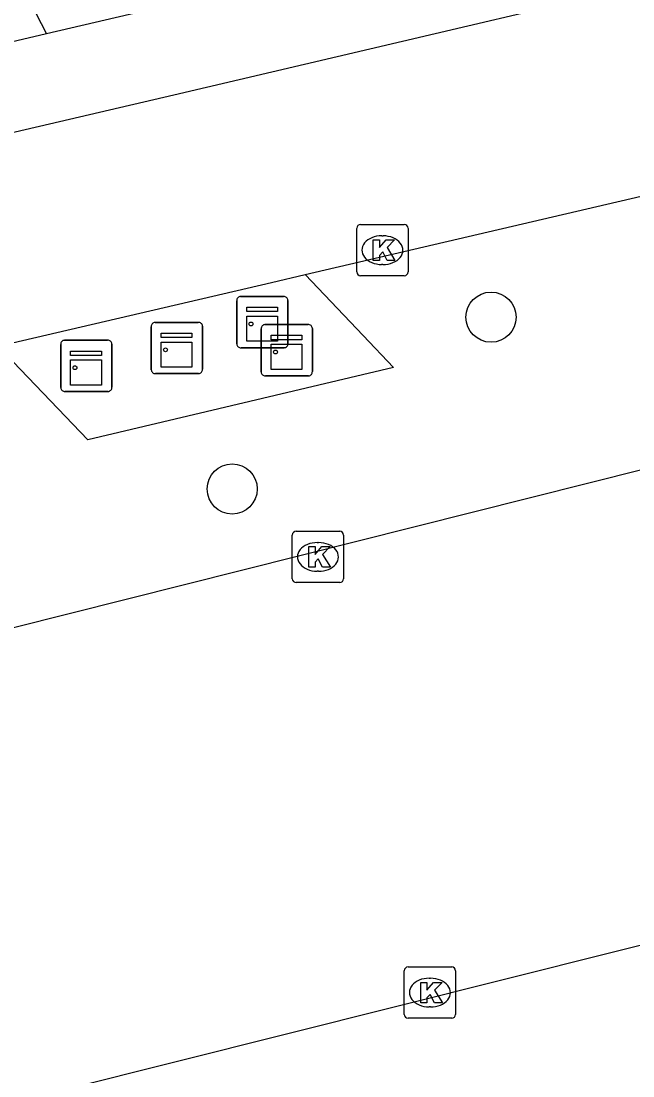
# Model space of a CAD drawing. Extents: x 161087 to 161922, y 382574 to 383873.
# Drawn here: x 161577.24 to 161589.19, y 383216.69 to 383237.29 of the extents above; entities that cross this region are included whole.
import ezdxf

# ---------------------------------------------------------------- set-up
doc = ezdxf.new("R2010")
doc.units = 0
for name, color, linetype in [('IMGEO_Boom', 7, 'Continuous'), ('IMGEO_Fietspad_gesloten', 7, 'Continuous'), ('IMGEO_Kast', 7, 'Continuous'), ('IMGEO_Kolk', 7, 'Continuous'), ('IMGEO_Rijbaan_lokaal_gesloten', 7, 'Continuous'), ('IMGEO_Voetpad_open', 7, 'Continuous')]:
    doc.layers.add(name, color=color, linetype=linetype)

msp = doc.modelspace()

# ---------------------------------------------------------------- linework, layer by layer
at = {"layer": 'IMGEO_Boom'}
for centre in [(161586.415, 383231.505), (161581.361, 383228.151)]:
    msp.add_circle(centre, 0.489, dxfattribs=at)
at = {"layer": 'IMGEO_Fietspad_gesloten'}
for points in [[(161594.453, 383239.171), (161592.871, 383238.811), (161580.219, 383235.841), (161567.512, 383232.88), (161557.961, 383230.64)], [(161582.784, 383232.337), (161595.04, 383235.193), (161595.077, 383235.2)], [(161576.781, 383230.939), (161582.129, 383232.184), (161582.784, 383232.337)]]:
    msp.add_lwpolyline(points, dxfattribs=at)
at = {"layer": 'IMGEO_Kast'}
for p, q in [((161581.449, 383230.984), (161581.449, 383231.825)), ((161581.449, 383231.825), (161581.449, 383230.984)), ((161581.524, 383231.909), (161582.365, 383231.909)), ((161582.365, 383231.909), (161581.524, 383231.909)), ((161582.449, 383231.834), (161582.449, 383230.993)), ((161582.449, 383230.993), (161582.449, 383231.834)), ((161579.855, 383231.404), (161580.696, 383231.404)), ((161580.696, 383231.404), (161579.855, 383231.404)), ((161579.78, 383230.479), (161579.78, 383231.32)), ((161579.78, 383231.32), (161579.78, 383230.479)), ((161580.78, 383231.329), (161580.78, 383230.488)), ((161580.78, 383230.488), (161580.78, 383231.329)), ((161581.926, 383230.436), (161581.926, 383231.277)), ((161581.926, 383231.277), (161581.926, 383230.436)), ((161582.001, 383231.361), (161582.842, 383231.361)), ((161582.842, 383231.361), (161582.001, 383231.361)), ((161582.926, 383231.286), (161582.926, 383230.445)), ((161582.926, 383230.445), (161582.926, 383231.286)), ((161578.011, 383230.13), (161578.011, 383230.971)), ((161578.011, 383230.971), (161578.011, 383230.13)), ((161578.086, 383231.055), (161578.927, 383231.055)), ((161578.927, 383231.055), (161578.086, 383231.055)), ((161579.011, 383230.98), (161579.011, 383230.139)), ((161579.011, 383230.139), (161579.011, 383230.98)), ((161582.374, 383230.909), (161581.533, 383230.909)), ((161581.533, 383230.909), (161582.374, 383230.909)), ((161580.705, 383230.404), (161579.864, 383230.404)), ((161579.864, 383230.404), (161580.705, 383230.404)), ((161582.851, 383230.361), (161582.01, 383230.361)), ((161582.01, 383230.361), (161582.851, 383230.361)), ((161578.936, 383230.055), (161578.095, 383230.055)), ((161578.095, 383230.055), (161578.936, 383230.055))]:
    msp.add_line(p, q, dxfattribs=at)
for points in [[(161581.644, 383231.699), (161582.244, 383231.699), (161582.244, 383231.614), (161581.644, 383231.614), (161581.644, 383231.699)], [(161581.644, 383231.524), (161582.244, 383231.524), (161582.244, 383231.035), (161581.644, 383231.035), (161581.644, 383231.524)], [(161579.975, 383231.194), (161580.575, 383231.194), (161580.575, 383231.109), (161579.975, 383231.109), (161579.975, 383231.194)], [(161579.975, 383231.019), (161580.575, 383231.019), (161580.575, 383230.53), (161579.975, 383230.53), (161579.975, 383231.019)], [(161582.121, 383231.151), (161582.721, 383231.151), (161582.721, 383231.066), (161582.121, 383231.066), (161582.121, 383231.151)], [(161582.121, 383230.976), (161582.721, 383230.976), (161582.721, 383230.487), (161582.121, 383230.487), (161582.121, 383230.976)], [(161578.206, 383230.845), (161578.806, 383230.845), (161578.806, 383230.76), (161578.206, 383230.76), (161578.206, 383230.845)], [(161578.206, 383230.67), (161578.806, 383230.67), (161578.806, 383230.181), (161578.206, 383230.181), (161578.206, 383230.67)]]:
    msp.add_lwpolyline(points, dxfattribs=at)
for centre in [(161581.728, 383231.373), (161580.059, 383230.868), (161582.205, 383230.825), (161578.29, 383230.519)]:
    msp.add_circle(centre, 0.0377, dxfattribs=at)
for centre, start, end in [((161581.527, 383231.831), 92.4484, 184.2845), ((161581.527, 383231.831), 92.4484, 184.2845), ((161582.371, 383231.831), 2.4484, 94.2845), ((161582.371, 383231.831), 2.4484, 94.2845), ((161579.858, 383231.326), 92.4484, 184.2845), ((161579.858, 383231.326), 92.4484, 184.2845), ((161580.702, 383231.326), 2.4484, 94.2845), ((161580.702, 383231.326), 2.4484, 94.2845), ((161582.004, 383231.283), 92.4484, 184.2845), ((161582.004, 383231.283), 92.4484, 184.2845), ((161582.848, 383231.283), 2.4484, 94.2845), ((161582.848, 383231.283), 2.4484, 94.2845), ((161578.089, 383230.977), 92.4484, 184.2845), ((161578.089, 383230.977), 92.4484, 184.2845), ((161578.933, 383230.977), 2.4484, 94.2845), ((161578.933, 383230.977), 2.4484, 94.2845), ((161581.527, 383230.987), 182.4484, 274.2845), ((161581.527, 383230.987), 182.4484, 274.2845), ((161582.371, 383230.987), 272.4484, 4.2845), ((161582.371, 383230.987), 272.4484, 4.2845), ((161579.858, 383230.482), 182.4484, 274.2845), ((161579.858, 383230.482), 182.4484, 274.2845), ((161580.702, 383230.482), 272.4484, 4.2845), ((161580.702, 383230.482), 272.4484, 4.2845), ((161582.004, 383230.439), 182.4484, 274.2845), ((161582.004, 383230.439), 182.4484, 274.2845), ((161582.848, 383230.439), 272.4484, 4.2845), ((161582.848, 383230.439), 272.4484, 4.2845), ((161578.089, 383230.133), 182.4484, 274.2845), ((161578.089, 383230.133), 182.4484, 274.2845), ((161578.933, 383230.133), 272.4484, 4.2845), ((161578.933, 383230.133), 272.4484, 4.2845)]:
    msp.add_arc(centre, 0.0779, start, end, dxfattribs=at)
at = {"layer": 'IMGEO_Kolk'}
for p, q in [((161583.793, 383232.388), (161583.793, 383233.24)), ((161583.868, 383233.314), (161584.72, 383233.314)), ((161584.794, 383233.24), (161584.794, 383232.388)), ((161584.281, 383233.094), (161584.306, 383233.094)), ((161584.304, 383232.534), (161584.279, 383232.534)), ((161584.72, 383232.314), (161583.868, 383232.314)), ((161582.534, 383226.399), (161582.534, 383227.251)), ((161582.609, 383227.325), (161583.461, 383227.325)), ((161583.535, 383227.251), (161583.535, 383226.399)), ((161583.022, 383227.105), (161583.047, 383227.105)), ((161583.045, 383226.545), (161583.02, 383226.545)), ((161583.461, 383226.325), (161582.609, 383226.325)), ((161584.795, 383218.819), (161585.647, 383218.819)), ((161584.72, 383217.893), (161584.72, 383218.745)), ((161585.208, 383218.599), (161585.233, 383218.599)), ((161585.721, 383218.745), (161585.721, 383217.893)), ((161585.231, 383218.039), (161585.206, 383218.039)), ((161585.647, 383217.819), (161584.795, 383217.819))]:
    msp.add_line(p, q, dxfattribs=at)
for points in [[(161583.793, 383232.388), (161583.793, 383233.24)], [(161583.868, 383233.314), (161584.72, 383233.314)], [(161584.794, 383233.24), (161584.794, 383232.388)], [(161584.114, 383233.014), (161584.237, 383233.014), (161584.237, 383232.863), (161584.367, 383233.014), (161584.531, 383233.014), (161584.385, 383232.863), (161584.538, 383232.614), (161584.386, 383232.614), (161584.301, 383232.778), (161584.237, 383232.711), (161584.237, 383232.614), (161584.114, 383232.614), (161584.114, 383233.014)], [(161584.72, 383232.314), (161583.868, 383232.314)], [(161582.534, 383226.399), (161582.534, 383227.251)], [(161582.609, 383227.325), (161583.461, 383227.325)], [(161583.535, 383227.251), (161583.535, 383226.399)], [(161582.855, 383227.025), (161582.978, 383227.025), (161582.978, 383226.874), (161583.108, 383227.025), (161583.272, 383227.025), (161583.126, 383226.874), (161583.279, 383226.625), (161583.127, 383226.625), (161583.042, 383226.789), (161582.978, 383226.722), (161582.978, 383226.625), (161582.855, 383226.625), (161582.855, 383227.025)], [(161583.461, 383226.325), (161582.609, 383226.325)], [(161584.795, 383218.819), (161585.647, 383218.819)], [(161584.72, 383217.893), (161584.72, 383218.745)], [(161585.721, 383218.745), (161585.721, 383217.893)], [(161585.041, 383218.519), (161585.164, 383218.519), (161585.164, 383218.368), (161585.294, 383218.519), (161585.458, 383218.519), (161585.312, 383218.368), (161585.465, 383218.119), (161585.313, 383218.119), (161585.228, 383218.283), (161585.164, 383218.216), (161585.164, 383218.119), (161585.041, 383218.119), (161585.041, 383218.519)], [(161585.647, 383217.819), (161584.795, 383217.819)]]:
    msp.add_lwpolyline(points, dxfattribs=at)
for centre, start, end in [((161583.87, 383233.238), 91.552, 178.448), ((161583.87, 383233.238), 91.552, 178.448), ((161584.718, 383233.238), 1.552, 88.448), ((161584.718, 383233.238), 1.552, 88.448), ((161583.87, 383232.39), 181.552, 268.448), ((161583.87, 383232.39), 181.552, 268.448), ((161584.718, 383232.39), 271.552, 358.448), ((161584.718, 383232.39), 271.552, 358.448), ((161582.611, 383227.249), 91.552, 178.448), ((161582.611, 383227.249), 91.552, 178.448), ((161583.459, 383227.249), 1.552, 88.448), ((161583.459, 383227.249), 1.552, 88.448), ((161582.611, 383226.401), 181.552, 268.448), ((161582.611, 383226.401), 181.552, 268.448), ((161583.459, 383226.401), 271.552, 358.448), ((161583.459, 383226.401), 271.552, 358.448), ((161584.797, 383218.743), 91.552, 178.448), ((161584.797, 383218.743), 91.552, 178.448), ((161585.645, 383218.743), 1.552, 88.448), ((161585.645, 383218.743), 1.552, 88.448), ((161584.797, 383217.895), 181.552, 268.448), ((161584.797, 383217.895), 181.552, 268.448), ((161585.645, 383217.895), 271.552, 358.448), ((161585.645, 383217.895), 271.552, 358.448)]:
    msp.add_arc(centre, 0.0765, start, end, dxfattribs=at)
for centre, major_axis, ratio, start_param, end_param in [((161584.28, 383232.814), (-0.387, 0.002), 0.722429, 4.712389, 7.853982), ((161584.305, 383232.814), (-0.39, 0.002), 0.717154, 1.570796, 4.712389), ((161583.021, 383226.825), (-0.387, 0.002), 0.722429, 4.712389, 7.853982), ((161583.046, 383226.825), (-0.39, 0.002), 0.717154, 1.570796, 4.712389), ((161585.207, 383218.319), (-0.387, 0.002), 0.722429, 4.712389, 7.853982), ((161585.232, 383218.319), (-0.39, 0.002), 0.717154, 1.570796, 4.712389)]:
    msp.add_ellipse(centre, major_axis=major_axis, ratio=ratio, start_param=start_param, end_param=end_param, dxfattribs=at)
at = {"layer": 'IMGEO_Rijbaan_lokaal_gesloten'}
for points in [[(161561.32, 383221.482), (161597.283, 383230.521)], [(161603.889, 383222.891), (161554.432, 383210.49), (161550.595, 383209.525)]]:
    msp.add_lwpolyline(points, dxfattribs=at)
at = {"layer": 'IMGEO_Voetpad_open'}
for points in [[(161577.737, 383237.043), (161577.44, 383237.61)], [(161577.737, 383237.043), (161579.831, 383237.533)], [(161566.801, 383234.486), (161571.693, 383235.63), (161575.241, 383236.459), (161577.737, 383237.043)], [(161582.784, 383232.337), (161583.916, 383231.149), (161584.512, 383230.524), (161578.54, 383229.108), (161576.781, 383230.939)]]:
    msp.add_lwpolyline(points, dxfattribs=at)

doc.saveas('drawing.dxf')
